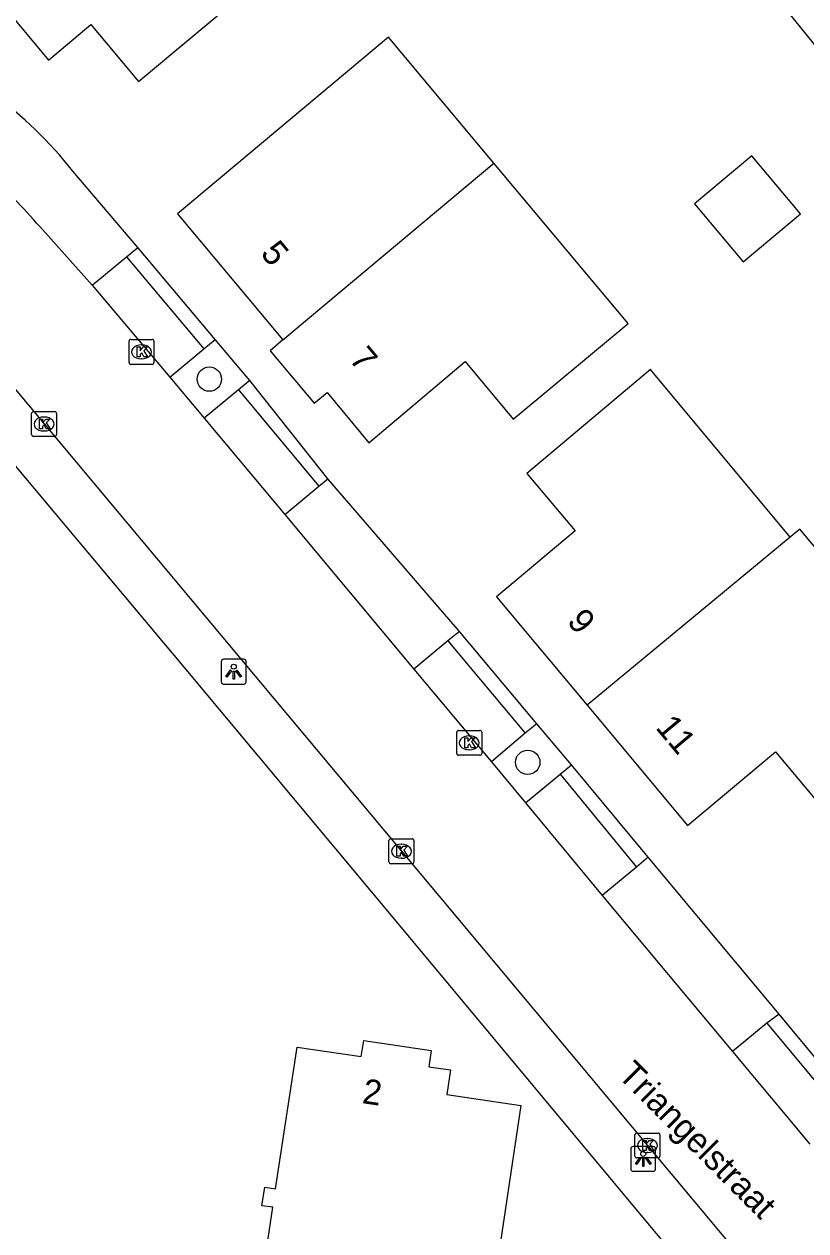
# Model space of a CAD drawing. Extents: x 164150 to 165261, y 382513 to 383432.
# Drawn here: x 164697.92 to 164729.28, y 383094.82 to 383143.23 of the extents above; entities that cross this region are included whole.
import ezdxf

# ---------------------------------------------------------------- set-up
doc = ezdxf.new("R2010")
doc.units = 0
for name, color, linetype in [('IMGEO_Boom', 7, 'Continuous'), ('IMGEO_Erf', 7, 'Continuous'), ('IMGEO_Groenvoorziening', 7, 'Continuous'), ('IMGEO_Kolk', 7, 'Continuous'), ('IMGEO_Lichtpunt', 7, 'Continuous'), ('IMGEO_Openbare_ruimte_label', 7, 'Continuous'), ('IMGEO_Pand', 7, 'Continuous'), ('IMGEO_Pand_nummerreeks', 7, 'Continuous'), ('IMGEO_Parkeervlak_open', 7, 'Continuous'), ('IMGEO_Rijbaan_lokaal_open', 7, 'Continuous'), ('IMGEO_Voetpad_open', 7, 'Continuous')]:
    doc.layers.add(name, color=color, linetype=linetype)

msp = doc.modelspace()

# ---------------------------------------------------------------- linework, layer by layer
at = {"layer": 'IMGEO_Boom'}
for centre in [(164705.346, 383128.991), (164718.119, 383113.617)]:
    msp.add_circle(centre, 0.489, dxfattribs=at)
at = {"layer": 'IMGEO_Erf'}
msp.add_lwpolyline([(164705.154, 383172.72), (164708.585, 383168.407), (164749.279, 383118.123), (164784.358, 383075.915), (164836.85, 383011.183), (164850.407, 382994.344)], dxfattribs=at)
at = {"layer": 'IMGEO_Groenvoorziening'}
for points in [[(164706.975, 383128.938), (164705.578, 383130.586)], [(164719.878, 383113.513), (164718.477, 383115.168)]]:
    msp.add_lwpolyline(points, dxfattribs=at)
at = {"layer": 'IMGEO_Kolk'}
for p, q in [((164702.123, 383129.657), (164702.123, 383130.509)), ((164702.198, 383130.583), (164703.05, 383130.583)), ((164703.124, 383130.509), (164703.124, 383129.657)), ((164702.611, 383130.363), (164702.636, 383130.363)), ((164703.05, 383129.583), (164702.198, 383129.583)), ((164702.634, 383129.803), (164702.609, 383129.803)), ((164698.212, 383126.765), (164698.212, 383127.617)), ((164698.287, 383127.691), (164699.139, 383127.691)), ((164698.7, 383127.471), (164698.725, 383127.471)), ((164699.213, 383127.617), (164699.213, 383126.765)), ((164699.139, 383126.691), (164698.287, 383126.691)), ((164698.723, 383126.911), (164698.698, 383126.911)), ((164715.347, 383114.898), (164716.199, 383114.898)), ((164715.272, 383113.972), (164715.272, 383114.824)), ((164715.76, 383114.678), (164715.785, 383114.678)), ((164716.273, 383114.824), (164716.273, 383113.972)), ((164715.783, 383114.118), (164715.758, 383114.118)), ((164716.199, 383113.898), (164715.347, 383113.898)), ((164712.627, 383110.549), (164713.479, 383110.549)), ((164712.552, 383109.623), (164712.552, 383110.475)), ((164713.04, 383110.329), (164713.065, 383110.329)), ((164713.553, 383110.475), (164713.553, 383109.623)), ((164713.063, 383109.769), (164713.038, 383109.769)), ((164713.479, 383109.549), (164712.627, 383109.549)), ((164722.42, 383097.819), (164722.42, 383098.671)), ((164722.495, 383098.745), (164723.347, 383098.745)), ((164722.908, 383098.525), (164722.933, 383098.525)), ((164723.421, 383098.671), (164723.421, 383097.819)), ((164722.931, 383097.965), (164722.906, 383097.965)), ((164723.347, 383097.745), (164722.495, 383097.745))]:
    msp.add_line(p, q, dxfattribs=at)
for points in [[(164702.123, 383129.657), (164702.123, 383130.509)], [(164702.198, 383130.583), (164703.05, 383130.583)], [(164703.124, 383130.509), (164703.124, 383129.657)], [(164702.444, 383130.283), (164702.567, 383130.283), (164702.567, 383130.132), (164702.697, 383130.283), (164702.861, 383130.283), (164702.715, 383130.132), (164702.868, 383129.883), (164702.716, 383129.883), (164702.631, 383130.047), (164702.567, 383129.98), (164702.567, 383129.883), (164702.444, 383129.883), (164702.444, 383130.283)], [(164703.05, 383129.583), (164702.198, 383129.583)], [(164698.212, 383126.765), (164698.212, 383127.617)], [(164698.287, 383127.691), (164699.139, 383127.691)], [(164699.213, 383127.617), (164699.213, 383126.765)], [(164698.533, 383127.391), (164698.656, 383127.391), (164698.656, 383127.24), (164698.786, 383127.391), (164698.95, 383127.391), (164698.804, 383127.24), (164698.957, 383126.991), (164698.805, 383126.991), (164698.72, 383127.155), (164698.656, 383127.088), (164698.656, 383126.991), (164698.533, 383126.991), (164698.533, 383127.391)], [(164699.139, 383126.691), (164698.287, 383126.691)], [(164715.347, 383114.898), (164716.199, 383114.898)], [(164715.272, 383113.972), (164715.272, 383114.824)], [(164715.593, 383114.598), (164715.716, 383114.598), (164715.716, 383114.447), (164715.846, 383114.598), (164716.01, 383114.598), (164715.864, 383114.447), (164716.017, 383114.198), (164715.865, 383114.198), (164715.78, 383114.362), (164715.716, 383114.295), (164715.716, 383114.198), (164715.593, 383114.198), (164715.593, 383114.598)], [(164716.273, 383114.824), (164716.273, 383113.972)], [(164716.199, 383113.898), (164715.347, 383113.898)], [(164712.627, 383110.549), (164713.479, 383110.549)], [(164712.552, 383109.623), (164712.552, 383110.475)], [(164712.873, 383110.249), (164712.996, 383110.249), (164712.996, 383110.098), (164713.126, 383110.249), (164713.29, 383110.249), (164713.144, 383110.098), (164713.297, 383109.849), (164713.145, 383109.849), (164713.06, 383110.013), (164712.996, 383109.946), (164712.996, 383109.849), (164712.873, 383109.849), (164712.873, 383110.249)], [(164713.553, 383110.475), (164713.553, 383109.623)], [(164713.479, 383109.549), (164712.627, 383109.549)], [(164722.42, 383097.819), (164722.42, 383098.671)], [(164722.495, 383098.745), (164723.347, 383098.745)], [(164722.741, 383098.445), (164722.864, 383098.445), (164722.864, 383098.294), (164722.994, 383098.445), (164723.158, 383098.445), (164723.012, 383098.294), (164723.165, 383098.045), (164723.013, 383098.045), (164722.928, 383098.209), (164722.864, 383098.142), (164722.864, 383098.045), (164722.741, 383098.045), (164722.741, 383098.445)], [(164723.421, 383098.671), (164723.421, 383097.819)], [(164723.347, 383097.745), (164722.495, 383097.745)]]:
    msp.add_lwpolyline(points, dxfattribs=at)
for centre, start, end in [((164702.2, 383130.507), 91.552, 178.448), ((164702.2, 383130.507), 91.552, 178.448), ((164703.048, 383130.507), 1.552, 88.448), ((164703.048, 383130.507), 1.552, 88.448), ((164702.2, 383129.659), 181.552, 268.448), ((164702.2, 383129.659), 181.552, 268.448), ((164703.048, 383129.659), 271.552, 358.448), ((164703.048, 383129.659), 271.552, 358.448), ((164698.289, 383127.615), 91.552, 178.448), ((164698.289, 383127.615), 91.552, 178.448), ((164699.137, 383127.615), 1.552, 88.448), ((164699.137, 383127.615), 1.552, 88.448), ((164698.289, 383126.767), 181.552, 268.448), ((164698.289, 383126.767), 181.552, 268.448), ((164699.137, 383126.767), 271.552, 358.448), ((164699.137, 383126.767), 271.552, 358.448), ((164715.349, 383114.822), 91.552, 178.448), ((164715.349, 383114.822), 91.552, 178.448), ((164716.197, 383114.822), 1.552, 88.448), ((164716.197, 383114.822), 1.552, 88.448), ((164715.349, 383113.974), 181.552, 268.448), ((164715.349, 383113.974), 181.552, 268.448), ((164716.197, 383113.974), 271.552, 358.448), ((164716.197, 383113.974), 271.552, 358.448), ((164712.629, 383110.473), 91.552, 178.448), ((164712.629, 383110.473), 91.552, 178.448), ((164713.477, 383110.473), 1.552, 88.448), ((164713.477, 383110.473), 1.552, 88.448), ((164712.629, 383109.625), 181.552, 268.448), ((164712.629, 383109.625), 181.552, 268.448), ((164713.477, 383109.625), 271.552, 358.448), ((164713.477, 383109.625), 271.552, 358.448), ((164722.497, 383098.669), 91.552, 178.448), ((164722.497, 383098.669), 91.552, 178.448), ((164723.345, 383098.669), 1.552, 88.448), ((164723.345, 383098.669), 1.552, 88.448), ((164722.497, 383097.821), 181.552, 268.448), ((164722.497, 383097.821), 181.552, 268.448), ((164723.345, 383097.821), 271.552, 358.448), ((164723.345, 383097.821), 271.552, 358.448)]:
    msp.add_arc(centre, 0.0765, start, end, dxfattribs=at)
for centre, major_axis, ratio, start_param, end_param in [((164702.61, 383130.083), (-0.387, 0.002), 0.722429, 4.712389, 7.853982), ((164702.635, 383130.083), (-0.39, 0.002), 0.717154, 1.570796, 4.712389), ((164698.699, 383127.191), (-0.387, 0.002), 0.722429, 4.712389, 7.853982), ((164698.724, 383127.191), (-0.39, 0.002), 0.717154, 1.570796, 4.712389), ((164715.759, 383114.398), (-0.387, 0.002), 0.722429, 4.712389, 7.853982), ((164715.784, 383114.398), (-0.39, 0.002), 0.717154, 1.570796, 4.712389), ((164713.039, 383110.049), (-0.387, 0.002), 0.722429, 4.712389, 7.853982), ((164713.064, 383110.049), (-0.39, 0.002), 0.717154, 1.570796, 4.712389), ((164722.907, 383098.245), (-0.387, 0.002), 0.722429, 4.712389, 7.853982), ((164722.932, 383098.245), (-0.39, 0.002), 0.717154, 1.570796, 4.712389)]:
    msp.add_ellipse(centre, major_axis=major_axis, ratio=ratio, start_param=start_param, end_param=end_param, dxfattribs=at)
at = {"layer": 'IMGEO_Lichtpunt'}
for p, q in [((164705.825, 383117.658), (164705.825, 383116.851)), ((164705.825, 383117.658), (164705.825, 383116.851)), ((164706.727, 383117.753), (164705.919, 383117.753)), ((164706.727, 383117.753), (164705.919, 383117.753)), ((164706.821, 383116.851), (164706.821, 383117.658)), ((164706.821, 383116.851), (164706.821, 383117.658)), ((164705.919, 383116.757), (164706.727, 383116.757)), ((164705.919, 383116.757), (164706.727, 383116.757)), ((164722.253, 383098.109), (164722.253, 383097.302)), ((164722.253, 383098.109), (164722.253, 383097.302)), ((164723.155, 383098.204), (164722.347, 383098.204)), ((164723.155, 383098.204), (164722.347, 383098.204)), ((164723.249, 383097.302), (164723.249, 383098.109)), ((164723.249, 383097.302), (164723.249, 383098.109)), ((164722.347, 383097.208), (164723.155, 383097.208)), ((164722.347, 383097.208), (164723.155, 383097.208))]:
    msp.add_line(p, q, dxfattribs=at)
for points in [[(164706.199, 383117.322), (164706.238, 383117.294), (164706.05, 383117.032), (164706.012, 383117.059), (164706.199, 383117.322)], [(164706.411, 383117.294), (164706.449, 383117.321), (164706.636, 383117.059), (164706.597, 383117.031), (164706.411, 383117.294)], [(164706.301, 383117.274), (164706.348, 383117.274), (164706.348, 383116.952), (164706.301, 383116.952), (164706.301, 383117.274)], [(164722.627, 383097.773), (164722.666, 383097.745), (164722.478, 383097.483), (164722.44, 383097.51), (164722.627, 383097.773)], [(164722.729, 383097.725), (164722.776, 383097.725), (164722.776, 383097.403), (164722.729, 383097.403), (164722.729, 383097.725)], [(164722.839, 383097.745), (164722.877, 383097.772), (164723.064, 383097.51), (164723.025, 383097.482), (164722.839, 383097.745)]]:
    msp.add_lwpolyline(points, dxfattribs=at)
for centre in [(164706.324, 383117.456), (164722.752, 383097.907)]:
    msp.add_circle(centre, 0.0994, dxfattribs=at)
for centre, start, end in [((164705.919, 383117.658), 90, 180), ((164705.919, 383117.658), 90, 180), ((164706.727, 383117.658), 0, 90), ((164706.727, 383117.658), 0, 90), ((164705.919, 383116.851), 180, 270), ((164705.919, 383116.851), 180, 270), ((164706.727, 383116.851), 270, 0), ((164706.727, 383116.851), 270, 360), ((164722.347, 383098.109), 90, 180), ((164722.347, 383098.109), 90, 180), ((164723.155, 383098.109), 0, 90), ((164723.155, 383098.109), 0, 90), ((164722.347, 383097.302), 180, 270), ((164722.347, 383097.302), 180, 270), ((164723.155, 383097.302), 270, 0), ((164723.155, 383097.302), 270, 360)]:
    msp.add_arc(centre, 0.0946, start, end, dxfattribs=at)
at = {"layer": 'IMGEO_Pand'}
for points in [[(164695.223, 383146.183), (164698.886, 383141.788), (164700.592, 383143.214), (164702.499, 383140.933), (164709.288, 383146.608), (164703.728, 383153.266)], [(164716.76, 383137.659), (164712.533, 383142.712), (164704.062, 383135.626), (164708.299, 383130.562)], [(164708.299, 383130.562), (164707.784, 383130.13), (164709.548, 383128.021), (164710.066, 383128.454), (164711.749, 383126.441), (164715.612, 383129.698), (164717.537, 383127.387), (164722.143, 383131.224), (164716.76, 383137.659)], [(164708.299, 383130.562), (164716.76, 383137.659)], [(164726.761, 383133.694), (164729.059, 383135.623), (164727.106, 383137.949), (164724.808, 383136.021), (164726.761, 383133.694)], [(164728.643, 383122.654), (164723.04, 383129.374), (164718.078, 383125.202), (164720.015, 383122.899), (164716.868, 383120.253), (164720.502, 383115.905)], [(164720.502, 383115.905), (164724.53, 383111.087), (164728.057, 383114.037), (164729.996, 383111.718), (164734.988, 383115.893), (164729.029, 383122.974), (164728.643, 383122.654)], [(164728.643, 383122.654), (164720.502, 383115.905)], [(164707.565, 383096.576), (164708, 383096.511), (164708.864, 383102.192), (164711.44, 383101.809), (164711.537, 383102.462), (164714.243, 383102.06), (164714.146, 383101.407), (164715.023, 383101.277), (164714.876, 383100.285), (164717.843, 383099.844), (164716.818, 383092.945), (164713.836, 383093.388), (164713.015, 383087.866), (164706.852, 383088.781), (164707.889, 383095.765), (164707.454, 383095.829), (164707.565, 383096.576)]]:
    msp.add_lwpolyline(points, dxfattribs=at)
at = {"layer": 'IMGEO_Parkeervlak_open'}
for points in [[(164703.757, 383129.072), (164705.12, 383130.203)], [(164706.521, 383128.566), (164705.143, 383127.423)], [(164718.018, 383114.785), (164716.661, 383113.64)], [(164718.031, 383111.995), (164719.415, 383113.14)]]:
    msp.add_lwpolyline(points, dxfattribs=at)
at = {"layer": 'IMGEO_Rijbaan_lokaal_open'}
for points in [[(164698.545, 383135.11), (164700.649, 383132.765)], [(164700.649, 383132.765), (164703.757, 383129.072)], [(164695.558, 383130.959), (164698.713, 383127.191), (164713.053, 383110.049), (164722.921, 383098.245), (164733.429, 383085.658), (164742.049, 383075.319), (164755.138, 383059.563), (164759.226, 383054.634)], [(164703.757, 383129.072), (164705.143, 383127.423)], [(164705.143, 383127.423), (164708.379, 383123.561)], [(164708.379, 383123.561), (164713.549, 383117.352)], [(164713.549, 383117.352), (164716.661, 383113.64)], [(164716.661, 383113.64), (164718.031, 383111.995)], [(164718.031, 383111.995), (164721.108, 383108.278)], [(164721.108, 383108.278), (164726.334, 383102.013)], [(164726.334, 383102.013), (164729.433, 383098.294)]]:
    msp.add_lwpolyline(points, dxfattribs=at)
msp.add_arc((164670.416, 383110.24), 37.547, 41.4812, 46.1719, dxfattribs=at)
at = {"layer": 'IMGEO_Voetpad_open'}
for points in [[(164702.482, 383134.278), (164699.872, 383137.335)], [(164702.016, 383133.903), (164702.482, 383134.278)], [(164705.578, 383130.586), (164702.482, 383134.278)], [(164700.649, 383132.765), (164702.016, 383133.903)], [(164702.016, 383133.903), (164705.12, 383130.203)], [(164705.12, 383130.203), (164705.578, 383130.586)], [(164757.629, 383053.516), (164711.831, 383108.452), (164704.347, 383117.418), (164693.959, 383129.801)], [(164706.975, 383128.938), (164706.521, 383128.566)], [(164710.098, 383124.992), (164706.975, 383128.938)], [(164706.521, 383128.566), (164709.734, 383124.699)], [(164708.379, 383123.561), (164709.734, 383124.699)], [(164709.734, 383124.699), (164710.098, 383124.992)], [(164715.38, 383118.866), (164710.098, 383124.992)], [(164715.38, 383118.866), (164714.919, 383118.496)], [(164718.477, 383115.168), (164715.38, 383118.866)], [(164714.919, 383118.496), (164713.549, 383117.352)], [(164714.919, 383118.496), (164718.018, 383114.785)], [(164718.477, 383115.168), (164718.018, 383114.785)], [(164719.415, 383113.14), (164719.878, 383113.513)], [(164722.943, 383109.809), (164719.878, 383113.513)], [(164719.415, 383113.14), (164722.488, 383109.413)], [(164722.943, 383109.809), (164722.488, 383109.413)], [(164728.199, 383103.519), (164722.943, 383109.809)], [(164722.488, 383109.413), (164721.108, 383108.278)], [(164728.199, 383103.519), (164727.716, 383103.149)], [(164731.261, 383099.826), (164728.199, 383103.519)], [(164727.716, 383103.149), (164726.334, 383102.013)], [(164727.716, 383103.149), (164730.803, 383099.45)]]:
    msp.add_lwpolyline(points, dxfattribs=at)
msp.add_arc((164686.367, 383126.62), 17.239, 38.4289, 53.3939, dxfattribs=at)

# ---------------------------------------------------------------- texts
at = {"layer": 'IMGEO_Openbare_ruimte_label'}
msp.add_text('Triangelstraat', height=1, rotation=315, dxfattribs=at).set_placement((164721.69, 383101.021))
at = {"layer": 'IMGEO_Pand_nummerreeks'}
for s, rotation, p in [('5', 309.9178, (164707.364, 383134.018)), ('7', 309.9006, (164710.921, 383129.771)), ('9', 309.8948, (164719.66, 383119.252)), ('11', 309.8948, (164723.216, 383114.999)), ('2', 351.5489, (164711.447, 383099.948))]:
    msp.add_text(s, height=1, rotation=rotation, dxfattribs=at).set_placement(p)

doc.saveas('drawing.dxf')
